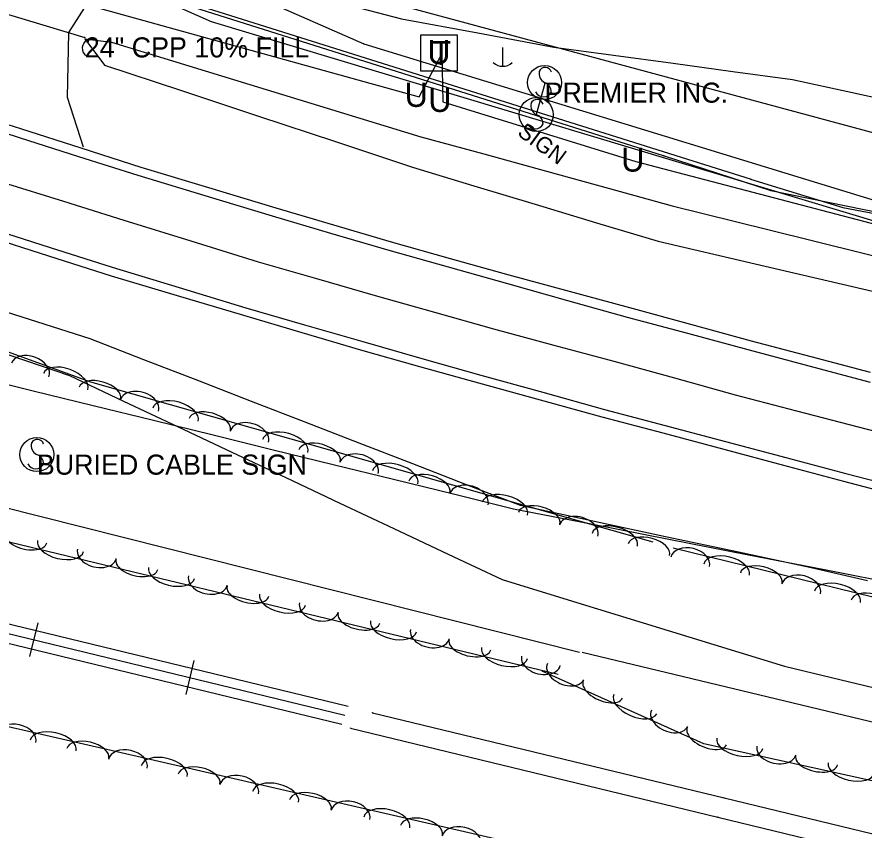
# Model space of a CAD drawing. Extents: x 1441650 to 1491889, y 345904 to 358319.
# Drawn here: x 1445903.4 to 1446114.3, y 354377.3 to 354579.8 of the extents above; entities that cross this region are included whole.
import ezdxf

# ---------------------------------------------------------------- set-up
doc = ezdxf.new("R2010")
doc.units = 0
for name, color, linetype in [('Default', 7, 'Continuous'), ('S_CROSS_DRAIN', 7, 'Continuous'), ('S_CROSS_DRAIN_ANNOT', 7, 'Continuous'), ('S_DITCHLINE', 7, 'Continuous'), ('S_DRG_PT_SYM', 7, 'Continuous'), ('S_EDGE_PAVEMENT', 7, 'Continuous'), ('S_FENCE', 7, 'Continuous'), ('S_GAS_UTILITIES', 7, 'Continuous'), ('S_GRAVEL_ROAD', 7, 'Continuous'), ('S_MSC_PT_SYM', 7, 'Continuous'), ('S_PAVEMENT_CROWN', 7, 'Continuous'), ('S_RAILROAD', 7, 'Continuous'), ('S_SANITARY_SEWER', 7, 'Continuous'), ('S_SHOULDER', 7, 'Continuous'), ('S_SIGN', 7, 'Continuous'), ('S_SIGN_ANNOT', 7, 'Continuous'), ('S_STREAM', 7, 'Continuous'), ('S_TELEPHONE_UTILITIES', 7, 'Continuous'), ('S_TREE', 7, 'Continuous'), ('S_UNDERGROUND_CABLE', 7, 'Continuous'), ('S_UTILITY_POLE', 7, 'Continuous'), ('S_UTL_PT_SYM', 7, 'Continuous'), ('S_WATER_UTILITIES', 7, 'Continuous')]:
    doc.layers.add(name, color=color, linetype=linetype)

msp = doc.modelspace()

# ---------------------------------------------------------------- linework, layer by layer
at = {"layer": 'S_CROSS_DRAIN'}
msp.add_line((1445873.89, 354588.6), (1445920.32, 354574.73), dxfattribs=at)
msp.add_arc((1445921.98, 354572.05), 2.3, 71.6924, 252.0216, dxfattribs=at)
at = {"layer": 'S_DITCHLINE'}
for points in [[(1445920.34, 354574.38), (1445925.25, 354567.83), (1445944.41, 354561.48), (1445963.56, 354555.12), (1445982.72, 354548.76), (1446001.87, 354542.4), (1446017.16, 354537.79), (1446032.44, 354533.19), (1446047.73, 354528.58), (1446063.02, 354523.97), (1446087.21, 354518.32), (1446111.41, 354512.66), (1446135.61, 354507.01), (1446159.8, 354501.36), (1446166.66, 354504.72)], [(1445920.34, 354574.38), (1445927, 354573.56), (1445946.24, 354567.66), (1445965.48, 354561.77), (1445984.73, 354555.88), (1446003.97, 354549.98), (1446019.62, 354545.69), (1446035.27, 354541.39), (1446050.91, 354537.1), (1446066.56, 354532.8), (1446090.33, 354526.91), (1446114.11, 354521.02), (1446137.88, 354515.13), (1446161.66, 354509.25), (1446166.67, 354504.71)], [(1445763.19, 354552.12), (1445785.68, 354544.28), (1445808.17, 354536.43), (1445830.67, 354528.59), (1445853.4, 354521.38), (1445876.12, 354514.17), (1445898.85, 354506.95), (1445921.58, 354499.74), (1445934.97, 354494.55), (1445948.36, 354489.36), (1445961.74, 354484.17), (1445975.13, 354478.98), (1445988.52, 354473.79), (1446001.9, 354468.6), (1446015.29, 354463.42), (1446028.68, 354458.23), (1446046.79, 354454.35), (1446064.9, 354450.47), (1446083.02, 354446.59), (1446101.13, 354442.71), (1446115.14, 354439.5)], [(1445759.94, 354544.74), (1445782.44, 354536.73), (1445804.94, 354528.72), (1445827.44, 354520.7), (1445849.71, 354513.15), (1445871.97, 354505.6), (1445894.24, 354498.04), (1445916.51, 354490.49), (1445929.97, 354484.14), (1445943.43, 354477.79), (1445956.89, 354471.44), (1445970.35, 354465.09), (1445983.81, 354458.74), (1445997.28, 354452.39), (1446010.74, 354446.04), (1446024.2, 354439.69), (1446041.77, 354434.3), (1446059.35, 354428.92), (1446076.93, 354423.53), (1446094.5, 354418.14), (1446108.66, 354414.74), (1446122.81, 354411.33)]]:
    msp.add_lwpolyline(points, dxfattribs=at)
at = {"layer": 'S_DRG_PT_SYM'}
msp.add_lwpolyline([(1445920.32, 354574.73), (1445920.32, 354574.78), (1445920.32, 354574.73), (1445920.27, 354574.73), (1445920.32, 354574.73), (1445920.32, 354574.68), (1445920.32, 354574.73), (1445920.37, 354574.73)], dxfattribs=at)
at = {"layer": 'S_EDGE_PAVEMENT'}
for points in [[(1445813.85, 354580.52), (1445828.54, 354575.32), (1445843.23, 354570.13), (1445857.51, 354565.23), (1445871.78, 354560.34), (1445887.88, 354555.06), (1445903.98, 354549.78), (1445918.74, 354545.1), (1445933.5, 354540.42), (1445950.22, 354535.35), (1445966.95, 354530.28), (1445981.46, 354526.01), (1445995.97, 354521.74), (1446010.78, 354517.59), (1446025.59, 354513.43), (1446040.45, 354509.24), (1446055.32, 354505.05), (1446070.35, 354501.04), (1446085.38, 354497.03), (1446100.6, 354492.95), (1446115.83, 354488.87)], [(1445896.34, 354527.28), (1445911.73, 354522.38), (1445927.12, 354517.48), (1445943.77, 354512.43), (1445960.43, 354507.38), (1445974.99, 354503.17), (1445989.54, 354498.97), (1446004.23, 354494.8), (1446018.92, 354490.64), (1446034.33, 354486.37), (1446049.73, 354482.09), (1446064.79, 354478.09), (1446079.85, 354474.08), (1446094.83, 354470.12), (1446109.8, 354466.16), (1446122.98, 354462.73)]]:
    msp.add_lwpolyline(points, dxfattribs=at)
at = {"layer": 'S_FENCE'}
for p, q in [((1445929.03, 354588.1), (1446032.54, 354555.34)), ((1446032.54, 354555.34), (1446064.54, 354545.2)), ((1446064.54, 354545.2), (1446091.09, 354536.59)), ((1446091.09, 354536.59), (1446177.64, 354518.97))]:
    msp.add_line(p, q, dxfattribs=at)
for points in [[(1446086.26, 354539.37), (1445928.95, 354588.88)], [(1446086.03, 354539.43), (1446109.03, 354532.36), (1446178.16, 354519.22)]]:
    msp.add_lwpolyline(points, dxfattribs=at)
at = {"layer": 'S_GAS_UTILITIES'}
for p, q in [((1445954.67, 354588.57), (1445989.77, 354573.1)), ((1445989.77, 354573.1), (1446130.66, 354529.92))]:
    msp.add_line(p, q, dxfattribs=at)
at = {"layer": 'S_GRAVEL_ROAD'}
msp.add_lwpolyline([(1445919.97, 354547.38), (1445916.01, 354559.79), (1445916.32, 354575.94), (1445920.32, 354582.13), (1445928.28, 354588.08), (1445931.72, 354592.89), (1445938.4, 354594.75), (1445942.86, 354593.76), (1445956.94, 354590.17), (1445971.03, 354586.57), (1445985.12, 354582.98), (1445999.2, 354579.38), (1446018.14, 354575.85), (1446037.08, 354572.32), (1446051.94, 354570.3), (1446066.81, 354568.29), (1446081.67, 354566.27), (1446096.54, 354564.25), (1446111, 354561.07), (1446125.47, 354557.89)], dxfattribs=at)
at = {"layer": 'S_MSC_PT_SYM'}
for points in [[(1446034.84, 354563.23), (1446034.84, 354563.28), (1446034.84, 354563.23), (1446034.79, 354563.23), (1446034.84, 354563.23), (1446034.84, 354563.18), (1446034.84, 354563.23), (1446034.89, 354563.23)], [(1446032.54, 354555.34), (1446032.54, 354555.39), (1446032.54, 354555.34), (1446032.49, 354555.34), (1446032.54, 354555.34), (1446032.54, 354555.29), (1446032.54, 354555.34), (1446032.59, 354555.34)], [(1446032.7, 354555.52), (1446032.7, 354555.57), (1446032.7, 354555.52), (1446032.65, 354555.52), (1446032.7, 354555.52), (1446032.7, 354555.47), (1446032.7, 354555.52), (1446032.75, 354555.52)], [(1446064.54, 354545.2), (1446064.54, 354545.25), (1446064.54, 354545.2), (1446064.49, 354545.2), (1446064.54, 354545.2), (1446064.54, 354545.15), (1446064.54, 354545.2), (1446064.59, 354545.2)], [(1446091.09, 354536.59), (1446091.09, 354536.64), (1446091.09, 354536.59), (1446091.04, 354536.59), (1446091.09, 354536.59), (1446091.09, 354536.54), (1446091.09, 354536.59), (1446091.14, 354536.59)], [(1445991.91, 354406.56), (1445991.91, 354406.61), (1445991.91, 354406.56), (1445991.86, 354406.56), (1445991.91, 354406.56), (1445991.91, 354406.51), (1445991.91, 354406.56), (1445991.96, 354406.56)], [(1445986.5, 354402.72), (1445986.5, 354402.77), (1445986.5, 354402.72), (1445986.45, 354402.72), (1445986.5, 354402.72), (1445986.5, 354402.67), (1445986.5, 354402.72), (1445986.55, 354402.72)], [(1446079.46, 354385.34), (1446079.46, 354385.39), (1446079.46, 354385.34), (1446079.41, 354385.34), (1446079.46, 354385.34), (1446079.46, 354385.29), (1446079.46, 354385.34), (1446079.51, 354385.34)], [(1446077.89, 354380.56), (1446077.89, 354380.61), (1446077.89, 354380.56), (1446077.84, 354380.56), (1446077.89, 354380.56), (1446077.89, 354380.51), (1446077.89, 354380.56), (1446077.94, 354380.56)]]:
    msp.add_lwpolyline(points, dxfattribs=at)
at = {"layer": 'S_PAVEMENT_CROWN'}
msp.add_lwpolyline([(1445900.02, 354538.58), (1445915.02, 354533.9), (1445930.03, 354529.21), (1445946.74, 354524.03), (1445963.46, 354518.85), (1445978.02, 354514.66), (1445992.59, 354510.47), (1446007.34, 354506.3), (1446022.08, 354502.13), (1446037.07, 354498.11), (1446052.05, 354494.1), (1446067.13, 354489.91), (1446082.22, 354485.73), (1446097.54, 354481.74), (1446112.86, 354477.75), (1446126.27, 354474.27)], dxfattribs=at)
at = {"layer": 'S_RAILROAD'}
for p, q in [((1445908.6, 354428.95), (1445906.55, 354420.52)), ((1445908.13, 354427.04), (1445908.13, 354427.01)), ((1445907.02, 354422.47), (1445907.05, 354422.57)), ((1445947.47, 354419.52), (1445945.43, 354411.09)), ((1445947.01, 354417.61), (1445947, 354417.58)), ((1445945.9, 354413.04), (1445945.92, 354413.14)), ((1445991.91, 354406.56), (1446079.46, 354385.34)), ((1445986.5, 354402.72), (1446077.89, 354380.56)), ((1446079.46, 354385.34), (1446215.05, 354352.62)), ((1446077.89, 354380.56), (1446216.64, 354346.99))]:
    msp.add_line(p, q, dxfattribs=at)
for points in [[(1445305.58, 354573.23), (1445985.87, 354408.18)], [(1445305.02, 354570.93), (1445985.09, 354405.93)], [(1445304.47, 354568.65), (1445984.32, 354403.71)], [(1445907.55, 354424.74), (1445907.57, 354424.74)], [(1445946.42, 354415.31), (1445946.45, 354415.31)]]:
    msp.add_lwpolyline(points, dxfattribs=at)
at = {"layer": 'S_SANITARY_SEWER'}
msp.add_line((1445798.06, 354636.92), (1446371.19, 354482.39), dxfattribs=at)
at = {"layer": 'S_SHOULDER'}
for points in [[(1445815.2, 354582.66), (1445829.6, 354577.51), (1445844, 354572.36), (1445858.33, 354567.2), (1445872.65, 354562.05), (1445888.5, 354557.03), (1445904.35, 354552.01), (1445919.31, 354547.23), (1445934.26, 354542.44), (1445951.08, 354537.34), (1445967.9, 354532.24), (1445982.26, 354528.01), (1445996.63, 354523.78), (1446011.27, 354519.67), (1446025.91, 354515.56), (1446040.9, 354511.49), (1446055.89, 354507.42), (1446071.07, 354503.31), (1446086.25, 354499.19), (1446101.06, 354495.29), (1446115.87, 354491.39)], [(1445895.64, 354525.28), (1445911.25, 354520.32), (1445926.85, 354515.37), (1445943.33, 354510.46), (1445959.8, 354505.55), (1445974.37, 354501.24), (1445988.93, 354496.92), (1446003.64, 354492.79), (1446018.35, 354488.66), (1446033.69, 354484.44), (1446049.04, 354480.22), (1446064.2, 354476.21), (1446079.37, 354472.2), (1446094.29, 354468.21), (1446109.21, 354464.23), (1446122.5, 354460.75)]]:
    msp.add_lwpolyline(points, dxfattribs=at)
at = {"layer": 'S_SIGN'}
msp.add_line((1446034.84, 354563.23), (1446032.7, 354555.52), dxfattribs=at)
for centre in [(1446034.78, 354563.46), (1446032.72, 354555.49), (1445908.37, 354470.83)]:
    msp.add_circle(centre, 4.24, dxfattribs=at)
for centre, radius, start, end in [((1446034.91, 354565.62), 1.62, 16.5258, 156.8957), ((1446035.95, 354565.72), 2.55, 167.1196, 241.9813), ((1446034.08, 354561.18), 2.38, 358.6529, 73.7063), ((1446034.52, 354562.06), 2.17, 204.641, 335.359), ((1446033.89, 354557.74), 2.55, 167.1196, 241.9813), ((1446032.85, 354557.64), 1.62, 16.5258, 156.8957), ((1446032.02, 354553.21), 2.38, 358.6529, 73.7063), ((1446032.46, 354554.09), 2.17, 204.641, 335.359), ((1445908.49, 354472.99), 1.62, 16.5258, 156.8957), ((1445909.53, 354473.09), 2.55, 167.1196, 241.9813), ((1445907.66, 354468.55), 2.38, 358.6529, 73.7063), ((1445908.1, 354469.44), 2.17, 204.641, 335.359)]:
    msp.add_arc(centre, radius, start, end, dxfattribs=at)
at = {"layer": 'S_STREAM'}
for points in [[(1446043.47, 354421.55), (1445878.42, 354463.16), (1445744.4, 354489.67), (1445584.49, 354528.18), (1445442.1, 354563.79)], [(1446044.17, 354421.62), (1446176.49, 354389.85), (1446229.23, 354378.29)]]:
    msp.add_lwpolyline(points, dxfattribs=at)
at = {"layer": 'S_TELEPHONE_UTILITIES'}
msp.add_lwpolyline([(1446004.01, 354566.35), (1446004.01, 354575.35), (1446013.01, 354575.35), (1446013.01, 354566.35)], close=True, dxfattribs=at)
at = {"layer": 'S_TREE'}
for points in [[(1446038.15, 354416.06), (1445860.38, 354458.89), (1445743.28, 354485.89), (1445552.22, 354531.73), (1445446.58, 354551.63), (1445328.9, 354579.63), (1445321.73, 354597.96), (1445331.17, 354605.31), (1445356.47, 354608.49), (1445378.44, 354626.82), (1445399.16, 354621.1), (1445422.69, 354579.71), (1445473.11, 354580.73), (1445557.1, 354560.82), (1445556.91, 354567.42), (1445529.71, 354579.27)], [(1445526.2, 354580.7), (1445523.5, 354588.38), (1445530.81, 354597.74), (1445539.6, 354597.56), (1445567.12, 354590.95), (1445590.71, 354583.33), (1445596.17, 354567.66), (1445606.51, 354557.63), (1445625.61, 354574.56), (1445637.75, 354583.11), (1445580.36, 354606.75), (1445588.18, 354619.49), (1445674.98, 354583.08), (1445753.74, 354549.77), (1445823.46, 354524.76), (1445921.74, 354488.99), (1446061.75, 354449.1)], [(1446032.56, 354298.7), (1445854.02, 354340.63), (1445711.19, 354375.81), (1445545.4, 354416.95), (1445419.11, 354446.86), (1445293.23, 354474.79), (1445290.3, 354500.99), (1445297.8, 354535.46), (1445312.26, 354552.68), (1445347.85, 354543.29), (1445460.01, 354509.44), (1445597.47, 354480.01), (1445712.86, 354449.18), (1445897.93, 354403.9), (1446067.11, 354364.92)], [(1445759.15, 354518.46), (1445773.56, 354517.29), (1445787.98, 354516.11), (1445802.92, 354512.44), (1445817.86, 354508.77), (1445832.8, 354505.1), (1445847.74, 354501.42), (1445862.68, 354497.75), (1445877.62, 354494.08), (1445892.56, 354490.41), (1445907.5, 354486.73), (1445922.44, 354483.06), (1445937.38, 354479.39), (1445952.31, 354475.71), (1445967.25, 354472.04), (1445982.19, 354468.37), (1445997.13, 354464.7), (1446012.07, 354461.02), (1446027.01, 354457.35), (1446046.37, 354453.56), (1446065.74, 354449.77), (1446085.1, 354445.97), (1446104.46, 354442.18), (1446123.82, 354438.39)], [(1445759.15, 354518.46), (1445773.56, 354517.29), (1445787.98, 354516.11), (1445802.92, 354512.44), (1445817.86, 354508.77), (1445832.8, 354505.1), (1445847.74, 354501.42), (1445862.68, 354497.75), (1445877.62, 354494.08), (1445892.56, 354490.41), (1445907.5, 354486.73), (1445922.44, 354483.06), (1445937.38, 354479.39), (1445952.31, 354475.71), (1445967.25, 354472.04), (1445982.19, 354468.37), (1445997.13, 354464.7), (1446012.07, 354461.02), (1446027.01, 354457.35), (1446046.37, 354453.56), (1446065.74, 354449.77), (1446085.1, 354445.97), (1446104.46, 354442.18), (1446123.82, 354438.39)], [(1446066.8, 354447.62), (1446143.91, 354428.65), (1446246.93, 354407.56), (1446309.08, 354398.67), (1446342.08, 354392.02), (1446387.8, 354382.36), (1446425.03, 354363.96), (1446462.42, 354353.82), (1446542.91, 354333.16), (1446634.86, 354310.99), (1446749.65, 354283.42), (1446825.75, 354264.35), (1446891.49, 354247.76), (1446920.75, 354233.86), (1446937, 354226.62), (1446955.71, 354227.95), (1446981.79, 354224.67), (1447009.64, 354215.66), (1447044.85, 354206.75), (1447061.38, 354203.2), (1447067.8, 354201.83), (1447129.51, 354187.75)], [(1447118.54, 354144.26), (1446946.35, 354185.46), (1446854.63, 354207.8), (1446741.94, 354236.39), (1446606.53, 354268.55), (1446479.42, 354298.82), (1446390.4, 354322.33), (1446338.7, 354336.12), (1446187.84, 354373.79), (1446074.45, 354398.8), (1446034.2, 354416.88)]]:
    msp.add_lwpolyline(points, dxfattribs=at)
for centre, major_axis, ratio, start_param, end_param in [((1445906.74, 354491.91), (-4.66, 1.7), 0.685284, 3.141593, 6.283185), ((1445915.53, 354488.99), (-5.51, 2.01), 0.550058, 3.141593, 6.283185), ((1445924.08, 354486.12), (-5.14, 1.46), 0.540679, 3.141594, 6.283186), ((1445933.91, 354483.04), (-4.77, 1.36), 0.685285, 3.141594, 6.283187), ((1445942.89, 354480.76), (-5.64, 1.61), 0.550059, 3.141594, 6.283186), ((1445951.41, 354478.33), (-5.14, 1.46), 0.540679, 3.141594, 6.283186), ((1445961.25, 354475.25), (-4.77, 1.36), 0.685285, 3.141594, 6.283187), ((1445970.23, 354472.97), (-5.64, 1.61), 0.550059, 3.141594, 6.283186), ((1445978.75, 354470.54), (-5.14, 1.46), 0.540679, 3.141594, 6.283186), ((1445988.59, 354467.46), (-4.77, 1.36), 0.685285, 3.141594, 6.283187), ((1445997.57, 354465.18), (-5.64, 1.61), 0.550059, 3.141594, 6.283186), ((1446006.09, 354462.75), (-5.14, 1.46), 0.540679, 3.141594, 6.283186), ((1446015.93, 354459.67), (-4.77, 1.36), 0.685285, 3.141594, 6.283187), ((1446024.91, 354457.39), (-5.64, 1.61), 0.550059, 3.141594, 6.283186), ((1446033.43, 354454.96), (-5.14, 1.46), 0.540679, 3.141594, 6.283186), ((1446043.27, 354451.88), (-4.77, 1.36), 0.685285, 3.141594, 6.283187), ((1446052.25, 354449.6), (-5.64, 1.61), 0.550059, 3.141594, 6.283186), ((1445905.65, 354450.1), (5.2, -1.25), 0.525434, 3.140863, 6.282456), ((1446060.77, 354447.17), (-5.14, 1.46), 0.540679, 3.141594, 6.283186), ((1445914.27, 354448.03), (5.71, -1.37), 0.53455, 3.140841, 6.282433), ((1445923.33, 354446.11), (4.82, -1.16), 0.665963, 3.14039, 6.281983), ((1446071.05, 354444.14), (-4.81, 1.18), 0.680086, 3.141593, 6.283185), ((1445933.28, 354443.45), (5.2, -1.25), 0.525434, 3.140863, 6.282456), ((1446080.1, 354442.18), (-5.7, 1.4), 0.545886, 3.141593, 6.283185), ((1445941.91, 354441.37), (5.71, -1.37), 0.53455, 3.140841, 6.282433), ((1446088.71, 354440.06), (-5.19, 1.28), 0.536577, 3.141593, 6.283185), ((1445950.97, 354439.45), (4.82, -1.16), 0.665963, 3.14039, 6.281983), ((1446098.65, 354437.35), (-4.81, 1.18), 0.680086, 3.141593, 6.283185), ((1445960.92, 354436.79), (5.2, -1.25), 0.525434, 3.140863, 6.282456), ((1446107.7, 354435.39), (-5.7, 1.4), 0.545886, 3.141593, 6.283185), ((1445969.54, 354434.71), (5.71, -1.37), 0.53455, 3.140841, 6.282433), ((1446116.31, 354433.27), (-5.19, 1.28), 0.536577, 3.141593, 6.283185), ((1445978.6, 354432.79), (4.82, -1.16), 0.665963, 3.14039, 6.281983), ((1445988.56, 354430.13), (5.2, -1.25), 0.525434, 3.140863, 6.282456), ((1445997.18, 354428.05), (5.71, -1.37), 0.53455, 3.140841, 6.282433), ((1446006.24, 354426.13), (4.82, -1.16), 0.665963, 3.14039, 6.281983), ((1446016.2, 354423.47), (5.2, -1.25), 0.525434, 3.140863, 6.282456), ((1446024.82, 354421.39), (5.71, -1.37), 0.53455, 3.140841, 6.282433), ((1446033.88, 354419.47), (4.82, -1.16), 0.665963, 3.14039, 6.281983), ((1446040, 354416.79), (4.54, -1.97), 0.65883, 3.12294, 6.264533), ((1446049.28, 354412.34), (4.88, -2.16), 0.519859, 3.13018, 6.271773), ((1446057.35, 354408.71), (5.36, -2.37), 0.528876, 3.12983, 6.271422), ((1446065.89, 354405.15), (4.54, -1.97), 0.65883, 3.12294, 6.264533), ((1445903.33, 354400.22), (-4.83, 1.11), 0.685192, 3.141593, 6.283185), ((1445912.41, 354398.39), (-5.72, 1.32), 0.549984, 3.141593, 6.283185), ((1446075.17, 354400.71), (4.88, -2.16), 0.519859, 3.13018, 6.271773), ((1446083.39, 354398.91), (5.73, -1.26), 0.527346, 3.140066, 6.281658), ((1445921.05, 354396.4), (-5.21, 1.2), 0.540605, 3.141593, 6.283185), ((1446092.49, 354397.16), (4.84, -1.06), 0.656987, 3.139176, 6.280769), ((1445931.03, 354393.83), (-4.83, 1.11), 0.685192, 3.141593, 6.283185), ((1445940.11, 354392.01), (-5.72, 1.32), 0.549984, 3.141593, 6.283185), ((1446102.49, 354394.7), (5.22, -1.15), 0.518353, 3.140111, 6.281704), ((1446111.15, 354392.78), (5.73, -1.26), 0.527346, 3.140066, 6.281658), ((1445948.76, 354390.02), (-5.21, 1.2), 0.540605, 3.141593, 6.283185), ((1445958.74, 354387.45), (-4.83, 1.11), 0.685192, 3.141593, 6.283185), ((1445967.82, 354385.62), (-5.72, 1.32), 0.549984, 3.141593, 6.283185), ((1445976.46, 354383.63), (-5.21, 1.2), 0.540605, 3.141593, 6.283185), ((1445986.44, 354381.07), (-4.83, 1.11), 0.685192, 3.141593, 6.283185), ((1445995.52, 354379.24), (-5.72, 1.32), 0.549984, 3.141593, 6.283185), ((1446004.16, 354377.25), (-5.21, 1.2), 0.540605, 3.141593, 6.283185), ((1446014.14, 354374.68), (-4.83, 1.11), 0.685192, 3.141593, 6.283185)]:
    msp.add_ellipse(centre, major_axis=major_axis, ratio=ratio, start_param=start_param, end_param=end_param, dxfattribs=at)
at = {"layer": 'S_UNDERGROUND_CABLE'}
for p, q in [((1445884.75, 354592.91), (1446003.57, 354559.96)), ((1446003.57, 354559.96), (1446009.23, 354570.64)), ((1446009.23, 354570.64), (1446009.46, 354558.71)), ((1446009.46, 354558.71), (1446057.49, 354543.84)), ((1446057.49, 354543.84), (1446138.99, 354522.38))]:
    msp.add_line(p, q, dxfattribs=at)
at = {"layer": 'S_UTILITY_POLE'}
msp.add_line((1446024.3, 354572.23), (1446024.3, 354567.5), dxfattribs=at)
msp.add_arc((1446024.37, 354570.93), 3.41, 226.3972, 313.6028, dxfattribs=at)
at = {"layer": 'S_UTL_PT_SYM'}
for points in [[(1445951.8, 354578.69), (1445951.8, 354578.74), (1445951.8, 354578.69), (1445951.75, 354578.69), (1445951.8, 354578.69), (1445951.8, 354578.64), (1445951.8, 354578.69), (1445951.85, 354578.69)], [(1445989.77, 354573.1), (1445989.77, 354573.15), (1445989.77, 354573.1), (1445989.72, 354573.1), (1445989.77, 354573.1), (1445989.77, 354573.05), (1445989.77, 354573.1), (1445989.82, 354573.1)]]:
    msp.add_lwpolyline(points, dxfattribs=at)
at = {"layer": 'S_WATER_UTILITIES'}
for p, q in [((1445810, 354641.4), (1445951.8, 354578.69)), ((1445951.8, 354578.69), (1446120.88, 354527.77))]:
    msp.add_line(p, q, dxfattribs=at)

# ---------------------------------------------------------------- texts
at = {"layer": 'Default'}
for p in [(1446005.6, 354568.09), (1445999.94, 354557.42), (1446005.83, 354556.17), (1446053.86, 354541.3)]:
    msp.add_text('U', height=6, rotation=360, dxfattribs=at).set_placement(p)
at = {"layer": 'S_CROSS_DRAIN_ANNOT'}
msp.add_text('24" CPP 10% FILL', height=5, dxfattribs=at).set_placement((1445920.32, 354569.73))
at = {"layer": 'S_SIGN_ANNOT'}
for s, p in [('PREMIER INC.', (1446034.78, 354558.46)), ('BURIED CABLE SIGN', (1445908.37, 354465.83))]:
    msp.add_text(s, height=5, dxfattribs=at).set_placement(p)
msp.add_text('SIGN', height=4, rotation=323.7735, dxfattribs=at).set_placement((1446027.77, 354550.53))
at = {"layer": 'S_TELEPHONE_UTILITIES'}
msp.add_text('T', height=6, rotation=360, dxfattribs=at).set_placement((1446006.58, 354567.85))

doc.saveas('drawing.dxf')
